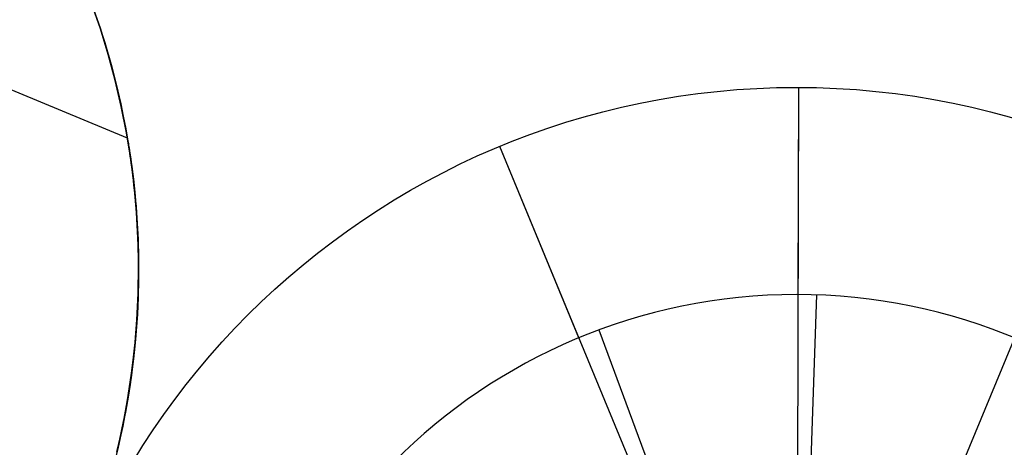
# Model space of a CAD drawing. Extents: x -3378 to 3007, y -425 to 173.
# Tile 392 of 396: x 2977 to 2996, y -271 to -263. Entities that reach past the tile are written whole.
import ezdxf

# ---------------------------------------------------------------- set-up
doc = ezdxf.new("R2010")
doc.units = 0
doc.layers.add('PREDEFINITO', color=7, linetype='CONTINUOUS')

msp = doc.modelspace()

# ---------------------------------------------------------------- linework, layer by layer
at = {"layer": 'PREDEFINITO'}
for p, q in [((2978.723, -265.057, 2996.166), (2965.615, -259.627, 2996.166)), ((2978.723, -265.057, 2572.083), (2965.615, -259.627, 2572.083)), ((2978.723, -265.057, 2148), (2965.615, -259.627, 2148)), ((2978.032, -262.455, 2115), (2978.201, -262.944, 2115)), ((2978.201, -262.944, 2590), (2978.032, -262.455, 2590)), ((2978.032, -262.455, 2352.5), (2978.201, -262.944, 2352.5)), ((2978.134, -262.744, 3061.25), (2978.284, -263.206, 3061.567)), ((2978.201, -262.944, 2115), (2978.353, -263.439, 2115)), ((2978.353, -263.439, 2590), (2978.201, -262.944, 2590)), ((2978.201, -262.944, 2352.5), (2978.353, -263.439, 2352.5)), ((2978.284, -263.206, 3061.567), (2978.42, -263.678, 3061.874)), ((2978.353, -263.439, 2115), (2978.488, -263.939, 2115)), ((2978.488, -263.939, 2590), (2978.353, -263.439, 2590)), ((2978.353, -263.439, 2352.5), (2978.488, -263.939, 2352.5)), ((2978.42, -263.678, 3061.874), (2978.539, -264.15, 3062.166)), ((2978.488, -263.939, 2115), (2978.605, -264.444, 2115)), ((2978.605, -264.444, 2590), (2978.488, -263.939, 2590)), ((2978.488, -263.939, 2352.5), (2978.605, -264.444, 2352.5)), ((2978.539, -264.15, 3062.166), (2978.594, -264.39, 3062.309)), ((2991.67, -275.574, 1255), (2991.703, -264.074, 1255)), ((2991.692, -268.074, 1235), (2991.703, -264.074, 1235)), ((2991.703, -264.074, 1255), (2991.703, -264.074, 1235)), ((2978.594, -264.39, 3062.309), (2978.644, -264.632, 3062.449)), ((2978.605, -264.444, 2115), (2978.705, -264.952, 2115)), ((2978.705, -264.952, 2590), (2978.605, -264.444, 2590)), ((2978.605, -264.444, 2352.5), (2978.705, -264.952, 2352.5)), ((2978.644, -264.632, 3062.449), (2978.691, -264.872, 3062.584)), ((2978.691, -264.872, 3062.584), (2978.733, -265.115, 3062.716)), ((2978.705, -264.952, 2115), (2978.787, -265.463, 2115)), ((2978.787, -265.463, 2590), (2978.705, -264.952, 2590)), ((2978.705, -264.952, 2352.5), (2978.787, -265.463, 2352.5)), ((2978.723, -265.057, 2996.166), (2978.724, -265.06, 2995.965)), ((2978.724, -265.06, 2996.367), (2978.723, -265.057, 2996.166)), ((2978.723, -265.057, 2572.083), (2978.724, -265.06, 2571.882)), ((2978.724, -265.06, 2572.284), (2978.723, -265.057, 2572.083)), ((2978.723, -265.057, 2148), (2978.724, -265.06, 2147.799)), ((2978.724, -265.06, 2148.201), (2978.723, -265.057, 2148)), ((2978.724, -265.06, 2995.965), (2978.725, -265.068, 2995.764)), ((2978.725, -265.068, 2996.568), (2978.724, -265.06, 2996.367)), ((2978.724, -265.06, 2571.882), (2978.725, -265.068, 2571.681)), ((2978.725, -265.068, 2572.485), (2978.724, -265.06, 2572.284)), ((2978.724, -265.06, 2147.799), (2978.725, -265.068, 2147.598)), ((2978.725, -265.068, 2148.402), (2978.724, -265.06, 2148.201)), ((2978.725, -265.068, 2995.764), (2978.728, -265.083, 2995.564)), ((2978.728, -265.083, 2996.768), (2978.725, -265.068, 2996.568)), ((2978.725, -265.068, 2571.681), (2978.728, -265.083, 2571.481)), ((2978.728, -265.083, 2572.685), (2978.725, -265.068, 2572.485)), ((2978.725, -265.068, 2147.598), (2978.728, -265.083, 2147.398)), ((2978.728, -265.083, 2148.602), (2978.725, -265.068, 2148.402)), ((2978.728, -265.083, 2995.564), (2978.731, -265.104, 2995.364)), ((2978.731, -265.104, 2996.968), (2978.728, -265.083, 2996.768)), ((2978.728, -265.083, 2571.481), (2978.731, -265.104, 2571.281)), ((2978.731, -265.104, 2572.885), (2978.728, -265.083, 2572.685)), ((2978.728, -265.083, 2147.398), (2978.731, -265.104, 2147.198)), ((2978.731, -265.104, 2148.802), (2978.728, -265.083, 2148.602)), ((2978.731, -265.104, 2995.364), (2978.736, -265.13, 2995.165)), ((2978.736, -265.13, 2997.167), (2978.731, -265.104, 2996.968)), ((2978.731, -265.104, 2571.281), (2978.736, -265.13, 2571.082)), ((2978.736, -265.13, 2573.084), (2978.731, -265.104, 2572.885)), ((2978.731, -265.104, 2147.198), (2978.736, -265.13, 2146.999)), ((2978.736, -265.13, 2149.001), (2978.731, -265.104, 2148.802)), ((2978.733, -265.115, 3062.716), (2978.772, -265.359, 3062.846)), ((2978.736, -265.13, 2995.165), (2978.741, -265.162, 2994.967)), ((2978.741, -265.162, 2997.366), (2978.736, -265.13, 2997.167)), ((2978.736, -265.13, 2571.082), (2978.741, -265.162, 2570.884)), ((2978.741, -265.162, 2573.282), (2978.736, -265.13, 2573.084)), ((2978.736, -265.13, 2146.999), (2978.741, -265.162, 2146.801)), ((2978.741, -265.162, 2149.199), (2978.736, -265.13, 2149.001)), ((2978.741, -265.162, 2994.967), (2978.747, -265.199, 2994.769)), ((2978.747, -265.199, 2997.563), (2978.741, -265.162, 2997.366)), ((2978.741, -265.162, 2570.884), (2978.747, -265.199, 2570.686)), ((2978.747, -265.199, 2573.48), (2978.741, -265.162, 2573.282)), ((2978.741, -265.162, 2146.801), (2978.747, -265.199, 2146.603)), ((2978.747, -265.199, 2149.397), (2978.741, -265.162, 2149.199)), ((2978.747, -265.199, 2994.769), (2978.754, -265.243, 2994.573)), ((2978.754, -265.243, 2997.759), (2978.747, -265.199, 2997.563)), ((2978.747, -265.199, 2570.686), (2978.754, -265.243, 2570.49)), ((2978.754, -265.243, 2573.676), (2978.747, -265.199, 2573.48)), ((2978.747, -265.199, 2146.603), (2978.754, -265.243, 2146.407)), ((2978.754, -265.243, 2149.593), (2978.747, -265.199, 2149.397)), ((2978.754, -265.243, 2994.573), (2978.762, -265.292, 2994.378)), ((2978.762, -265.292, 2997.954), (2978.754, -265.243, 2997.759)), ((2978.754, -265.243, 2570.49), (2978.762, -265.292, 2570.295)), ((2978.762, -265.292, 2573.871), (2978.754, -265.243, 2573.676)), ((2978.754, -265.243, 2146.407), (2978.762, -265.292, 2146.212)), ((2978.762, -265.292, 2149.788), (2978.754, -265.243, 2149.593)), ((2978.762, -265.292, 2994.378), (2978.77, -265.346, 2994.185)), ((2978.77, -265.346, 2998.147), (2978.762, -265.292, 2997.954)), ((2978.762, -265.292, 2570.295), (2978.77, -265.346, 2570.102)), ((2978.77, -265.346, 2574.064), (2978.762, -265.292, 2573.871)), ((2978.762, -265.292, 2146.212), (2978.77, -265.346, 2146.019)), ((2978.77, -265.346, 2149.981), (2978.762, -265.292, 2149.788)), ((2997.4, -265.216, 3155), (2985.92, -292.932, 3155)), ((2997.4, -265.216, 1255), (2985.92, -292.932, 1255)), ((2985.92, -265.216, 1255), (2985.92, -265.216, 1235)), ((2990.321, -275.841, 1255), (2985.92, -265.216, 1255)), ((2987.45, -268.912, 1235), (2985.92, -265.216, 1235)), ((2985.92, -265.216, 3155), (2985.92, -265.216, 3175)), ((2990.321, -275.841, 3155), (2985.92, -265.216, 3155)), ((2987.45, -268.912, 3175), (2985.92, -265.216, 3175)), ((2997.4, -265.216, 3155), (2992.999, -275.841, 3155)), ((2978.77, -265.346, 2994.185), (2978.779, -265.405, 2993.994)), ((2978.779, -265.405, 2998.339), (2978.77, -265.346, 2998.147)), ((2978.77, -265.346, 2570.102), (2978.779, -265.405, 2569.91)), ((2978.779, -265.405, 2574.256), (2978.77, -265.346, 2574.064)), ((2978.77, -265.346, 2146.019), (2978.779, -265.405, 2145.827)), ((2978.779, -265.405, 2150.173), (2978.77, -265.346, 2149.981)), ((2978.772, -265.359, 3062.846), (2978.807, -265.605, 3062.973)), ((2978.779, -265.405, 2993.994), (2978.788, -265.47, 2993.804)), ((2978.788, -265.47, 2998.529), (2978.779, -265.405, 2998.339)), ((2978.779, -265.405, 2569.91), (2978.788, -265.47, 2569.721)), ((2978.788, -265.47, 2574.446), (2978.779, -265.405, 2574.256)), ((2978.779, -265.405, 2145.827), (2978.788, -265.47, 2145.638)), ((2978.788, -265.47, 2150.362), (2978.779, -265.405, 2150.173)), ((2978.787, -265.463, 2115), (2978.852, -265.977, 2115)), ((2978.852, -265.977, 2590), (2978.787, -265.463, 2590)), ((2978.787, -265.463, 2352.5), (2978.852, -265.977, 2352.5)), ((2978.788, -265.47, 2993.804), (2978.798, -265.539, 2993.616)), ((2978.798, -265.539, 2998.717), (2978.788, -265.47, 2998.529)), ((2978.788, -265.47, 2569.721), (2978.798, -265.539, 2569.533)), ((2978.798, -265.539, 2574.634), (2978.788, -265.47, 2574.446)), ((2978.788, -265.47, 2145.638), (2978.798, -265.539, 2145.45)), ((2978.798, -265.539, 2150.55), (2978.788, -265.47, 2150.362)), ((2978.798, -265.539, 2993.616), (2978.808, -265.614, 2993.43)), ((2978.808, -265.614, 2998.903), (2978.798, -265.539, 2998.717)), ((2978.798, -265.539, 2569.533), (2978.808, -265.614, 2569.347)), ((2978.808, -265.614, 2574.82), (2978.798, -265.539, 2574.634)), ((2978.798, -265.539, 2145.45), (2978.808, -265.614, 2145.263)), ((2978.808, -265.614, 2150.737), (2978.798, -265.539, 2150.55)), ((2978.807, -265.605, 3062.973), (2978.838, -265.849, 3063.095)), ((2978.808, -265.614, 2993.43), (2978.819, -265.694, 2993.245)), ((2978.819, -265.694, 2999.087), (2978.808, -265.614, 2998.903)), ((2978.808, -265.614, 2569.347), (2978.819, -265.694, 2569.162)), ((2978.819, -265.694, 2575.004), (2978.808, -265.614, 2574.82)), ((2978.808, -265.614, 2145.263), (2978.819, -265.694, 2145.079)), ((2978.819, -265.694, 2150.921), (2978.808, -265.614, 2150.737)), ((2978.819, -265.694, 2993.245), (2978.829, -265.778, 2993.063)), ((2978.829, -265.778, 2999.269), (2978.819, -265.694, 2999.087)), ((2978.819, -265.694, 2569.162), (2978.829, -265.778, 2568.98)), ((2978.829, -265.778, 2575.186), (2978.819, -265.694, 2575.004)), ((2978.819, -265.694, 2145.079), (2978.829, -265.778, 2144.897)), ((2978.829, -265.778, 2151.103), (2978.819, -265.694, 2150.921)), ((2978.829, -265.778, 2993.063), (2978.84, -265.867, 2992.884)), ((2978.84, -265.867, 2999.448), (2978.829, -265.778, 2999.269)), ((2978.829, -265.778, 2568.98), (2978.84, -265.867, 2568.801)), ((2978.84, -265.867, 2575.365), (2978.829, -265.778, 2575.186)), ((2978.829, -265.778, 2144.897), (2978.84, -265.867, 2144.718)), ((2978.84, -265.867, 2151.282), (2978.829, -265.778, 2151.103)), ((2978.838, -265.849, 3063.095), (2978.864, -266.095, 3063.214)), ((2978.84, -265.867, 2992.884), (2978.85, -265.961, 2992.707)), ((2978.85, -265.961, 2999.625), (2978.84, -265.867, 2999.448)), ((2978.84, -265.867, 2568.801), (2978.85, -265.961, 2568.624)), ((2978.85, -265.961, 2575.542), (2978.84, -265.867, 2575.365)), ((2978.84, -265.867, 2144.718), (2978.85, -265.961, 2144.541)), ((2978.85, -265.961, 2151.459), (2978.84, -265.867, 2151.282)), ((2978.85, -265.961, 2992.707), (2978.861, -266.058, 2992.532)), ((2978.861, -266.058, 2999.8), (2978.85, -265.961, 2999.625)), ((2978.85, -265.961, 2568.624), (2978.861, -266.058, 2568.449)), ((2978.861, -266.058, 2575.717), (2978.85, -265.961, 2575.542)), ((2978.85, -265.961, 2144.541), (2978.861, -266.058, 2144.366)), ((2978.861, -266.058, 2151.634), (2978.85, -265.961, 2151.459)), ((2978.852, -265.977, 2115), (2978.899, -266.493, 2115)), ((2978.899, -266.493, 2590), (2978.852, -265.977, 2590)), ((2978.852, -265.977, 2352.5), (2978.899, -266.493, 2352.5)), ((2978.861, -266.058, 2992.532), (2978.871, -266.16, 2992.36)), ((2978.871, -266.16, 2999.972), (2978.861, -266.058, 2999.8)), ((2978.861, -266.058, 2568.449), (2978.871, -266.16, 2568.277)), ((2978.871, -266.16, 2575.889), (2978.861, -266.058, 2575.717)), ((2978.861, -266.058, 2144.366), (2978.871, -266.16, 2144.194)), ((2978.871, -266.16, 2151.806), (2978.861, -266.058, 2151.634)), ((2978.864, -266.095, 3063.214), (2978.887, -266.343, 3063.33)), ((2978.871, -266.16, 2992.36), (2978.881, -266.267, 2992.19)), ((2978.881, -266.267, 3000.142), (2978.871, -266.16, 2999.972)), ((2978.871, -266.16, 2568.277), (2978.881, -266.267, 2568.107)), ((2978.881, -266.267, 2576.059), (2978.871, -266.16, 2575.889)), ((2978.871, -266.16, 2144.194), (2978.881, -266.267, 2144.024)), ((2978.881, -266.267, 2151.976), (2978.871, -266.16, 2151.806)), ((2978.881, -266.267, 2992.19), (2978.89, -266.377, 2992.023)), ((2978.89, -266.377, 3000.309), (2978.881, -266.267, 3000.142)), ((2978.881, -266.267, 2568.107), (2978.89, -266.377, 2567.94)), ((2978.89, -266.377, 2576.226), (2978.881, -266.267, 2576.059)), ((2978.881, -266.267, 2144.024), (2978.89, -266.377, 2143.857)), ((2978.89, -266.377, 2152.143), (2978.881, -266.267, 2151.976)), ((2978.887, -266.343, 3063.33), (2978.906, -266.592, 3063.443)), ((2978.89, -266.377, 2992.023), (2978.899, -266.491, 2991.859)), ((2978.899, -266.491, 3000.473), (2978.89, -266.377, 3000.309)), ((2978.89, -266.377, 2567.94), (2978.899, -266.491, 2567.776)), ((2978.899, -266.491, 2576.39), (2978.89, -266.377, 2576.226)), ((2978.89, -266.377, 2143.857), (2978.899, -266.491, 2143.693)), ((2978.899, -266.491, 2152.307), (2978.89, -266.377, 2152.143)), ((2978.899, -266.491, 2991.859), (2978.907, -266.61, 2991.697)), ((2978.907, -266.61, 3000.635), (2978.899, -266.491, 3000.473)), ((2978.899, -266.491, 2567.776), (2978.907, -266.61, 2567.614)), ((2978.907, -266.61, 2576.552), (2978.899, -266.491, 2576.39)), ((2978.899, -266.491, 2143.693), (2978.907, -266.61, 2143.531)), ((2978.907, -266.61, 2152.469), (2978.899, -266.491, 2152.307)), ((2978.899, -266.493, 2115), (2978.928, -267.01, 2115)), ((2978.928, -267.01, 2590), (2978.899, -266.493, 2590)), ((2978.899, -266.493, 2352.5), (2978.928, -267.01, 2352.5)), ((2978.906, -266.592, 3063.443), (2978.92, -266.838, 3063.551)), ((2978.907, -266.61, 2991.697), (2978.914, -266.732, 2991.538)), ((2978.914, -266.732, 3000.794), (2978.907, -266.61, 3000.635)), ((2978.907, -266.61, 2567.614), (2978.914, -266.732, 2567.455)), ((2978.914, -266.732, 2576.711), (2978.907, -266.61, 2576.552)), ((2978.907, -266.61, 2143.531), (2978.914, -266.732, 2143.372)), ((2978.914, -266.732, 2152.628), (2978.907, -266.61, 2152.469)), ((2978.914, -266.732, 2991.538), (2978.921, -266.857, 2991.382)), ((2978.921, -266.857, 3000.95), (2978.914, -266.732, 3000.794)), ((2978.914, -266.732, 2567.455), (2978.921, -266.857, 2567.299)), ((2978.921, -266.857, 2576.867), (2978.914, -266.732, 2576.711)), ((2978.914, -266.732, 2143.372), (2978.921, -266.857, 2143.216)), ((2978.921, -266.857, 2152.784), (2978.914, -266.732, 2152.628)), ((2978.92, -266.838, 3063.551), (2978.931, -267.086, 3063.655)), ((2978.921, -266.857, 2991.382), (2978.927, -266.986, 2991.229)), ((2978.927, -266.986, 3001.103), (2978.921, -266.857, 3000.95)), ((2978.921, -266.857, 2567.299), (2978.927, -266.986, 2567.146)), ((2978.927, -266.986, 2577.02), (2978.921, -266.857, 2576.867)), ((2978.921, -266.857, 2143.216), (2978.927, -266.986, 2143.063)), ((2978.927, -266.986, 2152.937), (2978.921, -266.857, 2152.784)), ((2978.927, -266.986, 2991.229), (2978.932, -267.119, 2991.079)), ((2978.932, -267.119, 3001.253), (2978.927, -266.986, 3001.103)), ((2978.927, -266.986, 2567.146), (2978.932, -267.119, 2566.996)), ((2978.932, -267.119, 2577.17), (2978.927, -266.986, 2577.02)), ((2978.927, -266.986, 2143.063), (2978.932, -267.119, 2142.913)), ((2978.932, -267.119, 2153.087), (2978.927, -266.986, 2152.937)), ((2978.928, -267.01, 2115), (2978.939, -267.527, 2115)), ((2978.939, -267.527, 2590), (2978.928, -267.01, 2590)), ((2978.928, -267.01, 2352.5), (2978.939, -267.527, 2352.5)), ((2978.931, -267.086, 3063.655), (2978.937, -267.335, 3063.757)), ((2978.932, -267.119, 2991.079), (2978.935, -267.255, 2990.932)), ((2978.935, -267.255, 3001.4), (2978.932, -267.119, 3001.253)), ((2978.932, -267.119, 2566.996), (2978.935, -267.255, 2566.849)), ((2978.935, -267.255, 2577.317), (2978.932, -267.119, 2577.17)), ((2978.932, -267.119, 2142.913), (2978.935, -267.255, 2142.766)), ((2978.935, -267.255, 2153.234), (2978.932, -267.119, 2153.087)), ((2978.935, -267.255, 2990.932), (2978.938, -267.394, 2990.788)), ((2978.938, -267.394, 3001.544), (2978.935, -267.255, 3001.4)), ((2978.935, -267.255, 2566.849), (2978.938, -267.394, 2566.705)), ((2978.938, -267.394, 2577.461), (2978.935, -267.255, 2577.317)), ((2978.935, -267.255, 2142.766), (2978.938, -267.394, 2142.622)), ((2978.938, -267.394, 2153.378), (2978.935, -267.255, 2153.234)), ((2978.937, -267.335, 3063.757), (2978.939, -267.585, 3063.855)), ((2978.938, -267.394, 2990.788), (2978.939, -267.537, 2990.647)), ((2978.939, -267.537, 3001.685), (2978.938, -267.394, 3001.544)), ((2978.938, -267.394, 2566.705), (2978.939, -267.537, 2566.564)), ((2978.939, -267.537, 2577.602), (2978.938, -267.394, 2577.461)), ((2978.938, -267.394, 2142.622), (2978.939, -267.537, 2142.481)), ((2978.939, -267.537, 2153.519), (2978.938, -267.394, 2153.378)), ((2978.939, -267.527, 2115), (2978.932, -268.045, 2115)), ((2978.932, -268.045, 2590), (2978.939, -267.527, 2590)), ((2978.939, -267.527, 2352.5), (2978.932, -268.045, 2352.5)), ((2978.939, -267.585, 3063.855), (2978.937, -267.832, 3063.948)), ((2978.939, -267.537, 2990.647), (2978.939, -267.682, 2990.509)), ((2978.939, -267.682, 3001.823), (2978.939, -267.537, 3001.685)), ((2978.939, -267.537, 2566.564), (2978.939, -267.682, 2566.426)), ((2978.939, -267.682, 2577.74), (2978.939, -267.537, 2577.602)), ((2978.939, -267.537, 2142.481), (2978.939, -267.682, 2142.343)), ((2978.939, -267.682, 2153.657), (2978.939, -267.537, 2153.519)), ((2978.939, -267.682, 2990.509), (2978.937, -267.83, 2990.375)), ((2978.937, -267.83, 3001.957), (2978.939, -267.682, 3001.823)), ((2978.939, -267.682, 2566.426), (2978.937, -267.83, 2566.292)), ((2978.937, -267.83, 2577.874), (2978.939, -267.682, 2577.74)), ((2978.939, -267.682, 2142.343), (2978.937, -267.83, 2142.209)), ((2978.937, -267.83, 2153.791), (2978.939, -267.682, 2153.657)), ((2978.934, -267.981, 2990.244), (2978.929, -268.135, 2990.117)), ((2978.929, -268.135, 3002.216), (2978.934, -267.981, 3002.088)), ((2978.934, -267.981, 2566.161), (2978.929, -268.135, 2566.033)), ((2978.929, -268.135, 2578.133), (2978.934, -267.981, 2578.005)), ((2978.934, -267.981, 2142.078), (2978.929, -268.135, 2141.95)), ((2978.929, -268.135, 2154.05), (2978.934, -267.981, 2153.922)), ((2978.937, -267.832, 3063.948), (2978.931, -268.08, 3064.037)), ((2978.937, -267.83, 2990.375), (2978.934, -267.981, 2990.244)), ((2978.934, -267.981, 3002.088), (2978.937, -267.83, 3001.957)), ((2978.937, -267.83, 2566.292), (2978.934, -267.981, 2566.161)), ((2978.934, -267.981, 2578.005), (2978.937, -267.83, 2577.874)), ((2978.937, -267.83, 2142.209), (2978.934, -267.981, 2142.078)), ((2978.934, -267.981, 2153.922), (2978.937, -267.83, 2153.791)), ((2978.932, -268.045, 2115), (2978.908, -268.562, 2115)), ((2978.908, -268.562, 2590), (2978.932, -268.045, 2590)), ((2978.932, -268.045, 2352.5), (2978.908, -268.562, 2352.5)), ((2978.931, -268.08, 3064.037), (2978.921, -268.329, 3064.123)), ((2978.929, -268.135, 2990.117), (2978.923, -268.292, 2989.992)), ((2978.923, -268.292, 3002.34), (2978.929, -268.135, 3002.216)), ((2978.929, -268.135, 2566.033), (2978.923, -268.292, 2565.909)), ((2978.923, -268.292, 2578.257), (2978.929, -268.135, 2578.133)), ((2978.929, -268.135, 2141.95), (2978.923, -268.292, 2141.826)), ((2978.923, -268.292, 2154.174), (2978.929, -268.135, 2154.05)), ((2992.046, -268.081, 3171), (2991.783, -275.576, 3171)), ((2992.046, -268.081, 3175), (2992.046, -268.081, 3171)), ((2978.921, -268.329, 3064.123), (2978.907, -268.579, 3064.205)), ((2978.923, -268.292, 2989.992), (2978.915, -268.451, 2989.872)), ((2978.915, -268.451, 3002.461), (2978.923, -268.292, 3002.34)), ((2978.923, -268.292, 2565.909), (2978.915, -268.451, 2565.789)), ((2978.915, -268.451, 2578.378), (2978.923, -268.292, 2578.257)), ((2978.923, -268.292, 2141.826), (2978.915, -268.451, 2141.705)), ((2978.915, -268.451, 2154.295), (2978.923, -268.292, 2154.174)), ((2978.908, -268.562, 2115), (2978.865, -269.078, 2115)), ((2978.865, -269.078, 2590), (2978.908, -268.562, 2590)), ((2978.908, -268.562, 2352.5), (2978.865, -269.078, 2352.5)), ((2978.915, -268.451, 2989.872), (2978.905, -268.612, 2989.754)), ((2978.905, -268.612, 3002.578), (2978.915, -268.451, 3002.461)), ((2978.915, -268.451, 2565.789), (2978.905, -268.612, 2565.671)), ((2978.905, -268.612, 2578.495), (2978.915, -268.451, 2578.378)), ((2978.915, -268.451, 2141.705), (2978.905, -268.612, 2141.588)), ((2978.905, -268.612, 2154.412), (2978.915, -268.451, 2154.295)), ((2978.907, -268.579, 3064.205), (2978.889, -268.824, 3064.283)), ((2978.905, -268.612, 2989.754), (2978.892, -268.776, 2989.641)), ((2978.892, -268.776, 3002.691), (2978.905, -268.612, 3002.578)), ((2978.905, -268.612, 2565.671), (2978.892, -268.776, 2565.558)), ((2978.892, -268.776, 2578.608), (2978.905, -268.612, 2578.495)), ((2978.905, -268.612, 2141.588), (2978.892, -268.776, 2141.475)), ((2978.892, -268.776, 2154.525), (2978.905, -268.612, 2154.412)), ((2978.878, -268.943, 2989.531), (2978.862, -269.111, 2989.425)), ((2978.862, -269.111, 3002.908), (2978.878, -268.943, 3002.801)), ((2978.878, -268.943, 2565.448), (2978.862, -269.111, 2565.341)), ((2978.862, -269.111, 2578.825), (2978.878, -268.943, 2578.718)), ((2978.878, -268.943, 2141.365), (2978.862, -269.111, 2141.258)), ((2978.862, -269.111, 2154.742), (2978.878, -268.943, 2154.635)), ((2978.889, -268.824, 3064.283), (2978.866, -269.071, 3064.356)), ((2978.892, -268.776, 2989.641), (2978.878, -268.943, 2989.531)), ((2978.878, -268.943, 3002.801), (2978.892, -268.776, 3002.691)), ((2978.892, -268.776, 2565.558), (2978.878, -268.943, 2565.448)), ((2978.878, -268.943, 2578.718), (2978.892, -268.776, 2578.608)), ((2978.892, -268.776, 2141.475), (2978.878, -268.943, 2141.365)), ((2978.878, -268.943, 2154.635), (2978.892, -268.776, 2154.525)), ((2987.84, -268.759, 1235), (2987.84, -268.759, 1239)), ((2990.445, -275.792, 1239), (2987.84, -268.759, 1239)), ((2978.865, -269.078, 2115), (2978.805, -269.593, 2115)), ((2978.805, -269.593, 2590), (2978.865, -269.078, 2590)), ((2978.865, -269.078, 2352.5), (2978.805, -269.593, 2352.5)), ((2978.866, -269.071, 3064.356), (2978.84, -269.318, 3064.427)), ((2978.862, -269.111, 2989.425), (2978.844, -269.282, 2989.322)), ((2978.844, -269.282, 3003.01), (2978.862, -269.111, 3002.908)), ((2978.862, -269.111, 2565.341), (2978.844, -269.282, 2565.239)), ((2978.844, -269.282, 2578.927), (2978.862, -269.111, 2578.825)), ((2978.862, -269.111, 2141.258), (2978.844, -269.282, 2141.156)), ((2978.844, -269.282, 2154.844), (2978.862, -269.111, 2154.742)), ((2978.84, -269.318, 3064.427), (2978.809, -269.566, 3064.493)), ((2978.844, -269.282, 2989.322), (2978.823, -269.455, 2989.224)), ((2978.823, -269.455, 3003.109), (2978.844, -269.282, 3003.01)), ((2978.844, -269.282, 2565.239), (2978.823, -269.455, 2565.14)), ((2978.823, -269.455, 2579.026), (2978.844, -269.282, 2578.927)), ((2978.844, -269.282, 2141.156), (2978.823, -269.455, 2141.057)), ((2978.823, -269.455, 2154.943), (2978.844, -269.282, 2154.844)), ((2978.823, -269.455, 2989.224), (2978.8, -269.629, 2989.129)), ((2978.8, -269.629, 3003.203), (2978.823, -269.455, 3003.109)), ((2978.823, -269.455, 2565.14), (2978.8, -269.629, 2565.046)), ((2978.8, -269.629, 2579.12), (2978.823, -269.455, 2579.026)), ((2978.823, -269.455, 2141.057), (2978.8, -269.629, 2140.963)), ((2978.8, -269.629, 2155.037), (2978.823, -269.455, 2154.943)), ((2978.805, -269.593, 2115), (2978.727, -270.105, 2115)), ((2978.727, -270.105, 2590), (2978.805, -269.593, 2590)), ((2978.805, -269.593, 2352.5), (2978.727, -270.105, 2352.5)), ((2978.809, -269.566, 3064.493), (2978.774, -269.809, 3064.554)), ((2978.8, -269.629, 2989.129), (2978.775, -269.806, 2989.038)), ((2978.775, -269.806, 3003.294), (2978.8, -269.629, 3003.203)), ((2978.8, -269.629, 2565.046), (2978.775, -269.806, 2564.955)), ((2978.775, -269.806, 2579.211), (2978.8, -269.629, 2579.12)), ((2978.8, -269.629, 2140.963), (2978.775, -269.806, 2140.872)), ((2978.775, -269.806, 2155.128), (2978.8, -269.629, 2155.037)), ((2978.774, -269.809, 3064.554), (2978.736, -270.053, 3064.612)), ((2978.775, -269.806, 2989.038), (2978.747, -269.984, 2988.952)), ((2978.747, -269.984, 3003.381), (2978.775, -269.806, 3003.294)), ((2978.775, -269.806, 2564.955), (2978.747, -269.984, 2564.869)), ((2978.747, -269.984, 2579.297), (2978.775, -269.806, 2579.211)), ((2978.775, -269.806, 2140.872), (2978.747, -269.984, 2140.786)), ((2978.747, -269.984, 2155.214), (2978.775, -269.806, 2155.128)), ((2978.736, -270.053, 3064.612), (2978.693, -270.297, 3064.666)), ((2978.747, -269.984, 2988.952), (2978.717, -270.163, 2988.869)), ((2978.717, -270.163, 3003.463), (2978.747, -269.984, 3003.381)), ((2978.747, -269.984, 2564.869), (2978.717, -270.163, 2564.786)), ((2978.717, -270.163, 2579.38), (2978.747, -269.984, 2579.297)), ((2978.747, -269.984, 2140.786), (2978.717, -270.163, 2140.703)), ((2978.717, -270.163, 2155.297), (2978.747, -269.984, 2155.214)), ((2978.727, -270.105, 2115), (2978.632, -270.614, 2115)), ((2978.632, -270.614, 2590), (2978.727, -270.105, 2590)), ((2978.727, -270.105, 2352.5), (2978.632, -270.614, 2352.5)), ((2978.717, -270.163, 2988.869), (2978.685, -270.344, 2988.791)), ((2978.685, -270.344, 3003.541), (2978.717, -270.163, 3003.463)), ((2978.717, -270.163, 2564.786), (2978.685, -270.344, 2564.708)), ((2978.685, -270.344, 2579.458), (2978.717, -270.163, 2579.38)), ((2978.717, -270.163, 2140.703), (2978.685, -270.344, 2140.625)), ((2978.685, -270.344, 2155.375), (2978.717, -270.163, 2155.297)), ((2978.693, -270.297, 3064.666), (2978.647, -270.54, 3064.716)), ((2978.685, -270.344, 2988.791), (2978.649, -270.527, 2988.717)), ((2978.649, -270.527, 3003.615), (2978.685, -270.344, 3003.541)), ((2978.685, -270.344, 2564.708), (2978.649, -270.527, 2564.634)), ((2978.649, -270.527, 2579.532), (2978.685, -270.344, 2579.458)), ((2978.685, -270.344, 2140.625), (2978.649, -270.527, 2140.551)), ((2978.649, -270.527, 2155.449), (2978.685, -270.344, 2155.375)), ((2978.632, -270.614, 2115), (2978.519, -271.119, 2115)), ((2978.519, -271.119, 2590), (2978.632, -270.614, 2590)), ((2978.632, -270.614, 2352.5), (2978.519, -271.119, 2352.5)), ((2978.647, -270.54, 3064.716), (2978.597, -270.78, 3064.762)), ((2978.649, -270.527, 2988.717), (2978.611, -270.711, 2988.647)), ((2978.611, -270.711, 3003.685), (2978.649, -270.527, 3003.615)), ((2978.649, -270.527, 2564.634), (2978.611, -270.711, 2564.564)), ((2978.611, -270.711, 2579.602), (2978.649, -270.527, 2579.532)), ((2978.649, -270.527, 2140.551), (2978.611, -270.711, 2140.481)), ((2978.611, -270.711, 2155.519), (2978.649, -270.527, 2155.449)), ((2978.597, -270.78, 3064.762), (2978.543, -271.019, 3064.803)), ((2978.611, -270.711, 2988.647), (2978.571, -270.896, 2988.582)), ((2978.571, -270.896, 3003.75), (2978.611, -270.711, 3003.685)), ((2978.611, -270.711, 2564.564), (2978.571, -270.896, 2564.499)), ((2978.571, -270.896, 2579.667), (2978.611, -270.711, 2579.602)), ((2978.611, -270.711, 2140.481), (2978.571, -270.896, 2140.416)), ((2978.571, -270.896, 2155.584), (2978.611, -270.711, 2155.519)), ((2978.543, -271.019, 3064.803), (2978.484, -271.258, 3064.841)), ((2978.571, -270.896, 2988.582), (2978.528, -271.082, 2988.522)), ((2978.528, -271.082, 3003.811), (2978.571, -270.896, 3003.75)), ((2978.571, -270.896, 2564.499), (2978.528, -271.082, 2564.439)), ((2978.528, -271.082, 2579.728), (2978.571, -270.896, 2579.667)), ((2978.571, -270.896, 2140.416), (2978.528, -271.082, 2140.356)), ((2978.528, -271.082, 2155.644), (2978.571, -270.896, 2155.584))]:
    msp.add_line(p, q, dxfattribs=at)
for centre in [(2991.66, -279.074, 3155), (2991.66, -279.074, 1255), (2991.66, -279.074, 2205), (2991.66, -279.074, 1255), (2991.66, -279.074, 1235), (2991.66, -279.074, 1245), (2991.66, -279.074, 1255), (2991.66, -279.074, 1235), (2991.66, -279.074, 1245), (2991.66, -279.074, 3155), (2991.66, -279.074, 3175), (2991.66, -279.074, 3165), (2991.66, -279.074, 3155), (2991.66, -279.074, 3175), (2991.66, -279.074, 3165)]:
    msp.add_circle(centre, 15, dxfattribs=at)
at = {"layer": 'PREDEFINITO', "extrusion": (0, 0, -1)}
for centre in [(-2991.66, -279.074, -1235), (-2991.66, -279.074, -1239), (-2991.66, -279.074, -1237), (-2991.66, -279.074, -1235), (-2991.66, -279.074, -1239), (-2991.66, -279.074, -1237), (-2991.66, -279.074, -3175), (-2991.66, -279.074, -3171), (-2991.66, -279.074, -3173), (-2991.66, -279.074, -3175), (-2991.66, -279.074, -3171), (-2991.66, -279.074, -3173)]:
    msp.add_circle(centre, 11, dxfattribs=at)
at = {"layer": 'PREDEFINITO', "extrusion": (-0.382683, -0.92388, 6.22162e-16)}
msp.add_arc((2855.726, 2295, -887.028), 770, 90, 180, dxfattribs=at)
at = {"layer": 'PREDEFINITO', "extrusion": (-0.382683, -0.92388, -1.68873e-15)}
msp.add_arc((2085.726, 2115, -887.028), 770, 270, 0, dxfattribs=at)

doc.saveas('drawing.dxf')
